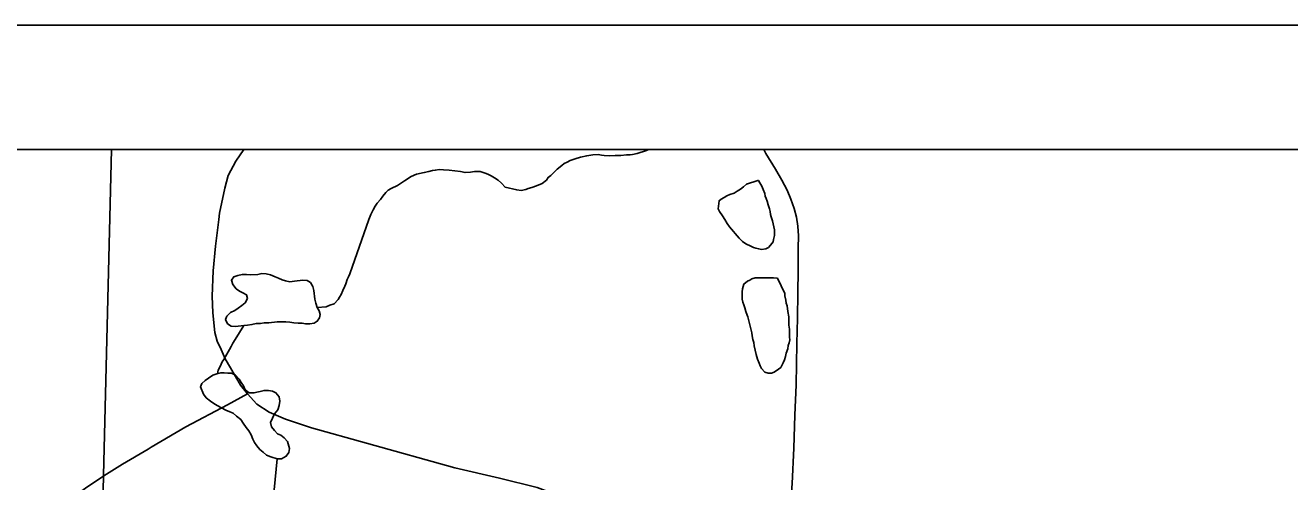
# Model space of a CAD drawing. Extents: x -6.1 to 38, y -7.7 to 22.
# Drawn here: x 3.241 to 4.259, y 20.633 to 21 of the extents above; entities that cross this region are included whole.
import ezdxf

# ---------------------------------------------------------------- set-up
doc = ezdxf.new("R2010")
doc.units = 0
for name, color, linetype in [('GM_X_Corporation', 7, 'Continuous'), ('GM_X_County_Road', 7, 'Continuous'), ('GM_X_Minor_Lake', 7, 'Continuous'), ('GM_X_Minor_River', 7, 'Continuous'), ('GM_X_Township_Road', 7, 'Continuous'), ('SH_Data', 7, 'Continuous')]:
    doc.layers.add(name, color=color, linetype=linetype)

msp = doc.modelspace()

# ---------------------------------------------------------------- linework, layer by layer
at = {"layer": 'GM_X_Corporation'}
for points in [[(6.9663, 20.9), (2.1, 20.9), (2.1, 19.3655), (3.0705, 19.3761), (3.0991, 19.3766), (3.1097, 19.3768), (3.1203, 19.377), (3.1443, 19.3775), (3.7477, 19.3886), (3.7759, 19.3894), (3.9244, 19.3922), (3.9793, 19.3933), (4.0276, 19.3942), (4.1006, 19.3957), (4.1515, 19.3968), (4.2209, 19.3984), (4.2765, 19.3997)], [(8.0494, 20.9), (3.3101, 20.9), (3.3039, 20.638), (3.2911, 20.0669), (3.2913, 20.0587), (3.3666, 20.0547), (3.5116, 20.052), (3.5789, 20.0488), (4.4052, 20.0079)]]:
    msp.add_lwpolyline(points, dxfattribs=at)
msp.add_lwpolyline([(3.3101, 20.9), (2.1, 20.9), (2.1, 20.0941), (2.3478, 20.0866), (2.6192, 20.0796), (3.2913, 20.0587), (3.2911, 20.0669), (3.3039, 20.638)], close=True, dxfattribs=at)
at = {"layer": 'GM_X_County_Road'}
for points in [[(3.3967, 20.8439), (3.3973, 20.8488), (3.4016, 20.8691), (3.4041, 20.8793), (3.4103, 20.8906), (3.4167, 20.9)], [(3.4198, 20.7036), (3.4141, 20.7106), (3.4061, 20.7246), (3.4018, 20.7318), (3.3986, 20.7393), (3.3953, 20.7458), (3.3936, 20.7528), (3.3918, 20.7686), (3.3913, 20.7821), (3.3921, 20.8026), (3.3941, 20.8223), (3.3967, 20.8439)], [(3.4198, 20.7036), (3.4038, 20.6948), (3.3701, 20.677), (3.3423, 20.6606)], [(3.8181, 20.561), (3.8027, 20.5674), (3.771, 20.5802), (3.7053, 20.6071), (3.6797, 20.6183), (3.6531, 20.6281), (3.6228, 20.6356), (3.5868, 20.6441), (3.5157, 20.6639), (3.4713, 20.6763), (3.4503, 20.6833), (3.4371, 20.6888), (3.4273, 20.6953), (3.4198, 20.7036)], [(3.3423, 20.6606), (3.3398, 20.6591), (3.3191, 20.6471), (3.3041, 20.6375), (3.2893, 20.6278), (3.2768, 20.6186), (3.2458, 20.5976), (3.2106, 20.5751)]]:
    msp.add_lwpolyline(points, dxfattribs=at)
at = {"layer": 'GM_X_Minor_Lake'}
for points in [[(3.8309, 20.8752), (3.8218, 20.8721), (3.8192, 20.8701), (3.8169, 20.8682), (3.8143, 20.8667), (3.8117, 20.8651), (3.8082, 20.8639), (3.806, 20.8628), (3.8037, 20.8616), (3.8014, 20.8601), (3.7996, 20.8589), (3.7989, 20.8524), (3.8, 20.8502), (3.8024, 20.8468), (3.8043, 20.8438), (3.8062, 20.8407), (3.808, 20.8379)], [(3.808, 20.8379), (3.8159, 20.8287), (3.8186, 20.826), (3.8212, 20.8242), (3.8251, 20.8223), (3.8274, 20.8212), (3.8293, 20.8208), (3.8316, 20.8201), (3.8338, 20.8197), (3.8373, 20.8201), (3.8395, 20.8213), (3.841, 20.8232), (3.8433, 20.8259), (3.8436, 20.8278), (3.8444, 20.8308), (3.8443, 20.8354), (3.8427, 20.8426), (3.8415, 20.846), (3.8411, 20.8479), (3.8407, 20.8502), (3.8403, 20.8525), (3.8391, 20.8555), (3.8383, 20.8585), (3.8376, 20.8608), (3.8368, 20.8627), (3.8364, 20.8646), (3.8352, 20.868), (3.834, 20.8707), (3.8325, 20.8733), (3.8313, 20.8752), (3.8309, 20.8752)], [(3.428, 20.7996), (3.4223, 20.7992), (3.4189, 20.7995), (3.4155, 20.7995), (3.4121, 20.7987), (3.4087, 20.7976), (3.4068, 20.7949), (3.408, 20.7915), (3.4107, 20.7881), (3.4133, 20.7862), (3.416, 20.7847), (3.419, 20.7832), (3.4198, 20.7802), (3.4179, 20.7768), (3.4153, 20.7745), (3.4123, 20.7726), (3.4096, 20.7706), (3.4062, 20.7691), (3.4032, 20.766), (3.4021, 20.7634), (3.4036, 20.76), (3.4067, 20.7581), (3.4101, 20.7577), (3.4169, 20.7585), (3.4199, 20.7589), (3.4233, 20.7593), (3.4268, 20.7601), (3.4302, 20.7602), (3.4332, 20.7606), (3.437, 20.7606), (3.4438, 20.7614), (3.4506, 20.7614), (3.454, 20.7611), (3.4571, 20.7607), (3.4605, 20.7604), (3.4639, 20.7604), (3.4665, 20.76), (3.4699, 20.76), (3.4734, 20.7604)], [(3.4734, 20.7604), (3.476, 20.762), (3.4779, 20.7647), (3.4782, 20.7673), (3.4775, 20.7703), (3.4759, 20.773), (3.4748, 20.7764), (3.474, 20.7798), (3.4732, 20.7866), (3.4724, 20.79), (3.4705, 20.7931), (3.4678, 20.7946), (3.4644, 20.7949), (3.4576, 20.7941), (3.4538, 20.7937), (3.4504, 20.7944), (3.4477, 20.7952), (3.4447, 20.7967), (3.442, 20.7978), (3.4382, 20.7993), (3.4348, 20.8), (3.4314, 20.8004), (3.428, 20.7996)], [(3.8467, 20.7967), (3.8436, 20.797), (3.8364, 20.7969), (3.8345, 20.7969), (3.8307, 20.7969), (3.8288, 20.7969), (3.8261, 20.7961), (3.8243, 20.7949), (3.8224, 20.7941), (3.8197, 20.7918), (3.819, 20.7899), (3.8186, 20.788), (3.8183, 20.7857), (3.8183, 20.7838), (3.8183, 20.7815), (3.8183, 20.7796), (3.8188, 20.7774), (3.8195, 20.7751), (3.8203, 20.7728), (3.8211, 20.7698), (3.8223, 20.7668), (3.8228, 20.7654)], [(3.8228, 20.7654), (3.8251, 20.7558), (3.8259, 20.7527), (3.8263, 20.7501), (3.8267, 20.7474), (3.8275, 20.7448), (3.8279, 20.7421), (3.8287, 20.7387), (3.8295, 20.7353), (3.8307, 20.7315), (3.8319, 20.7281), (3.8327, 20.7262), (3.8338, 20.7239), (3.8365, 20.7209), (3.8392, 20.7202), (3.8418, 20.7202), (3.8441, 20.721), (3.8475, 20.7233), (3.8494, 20.7248), (3.8513, 20.7286), (3.8524, 20.7309), (3.8531, 20.7336), (3.8538, 20.7363), (3.8549, 20.7397), (3.8553, 20.7424), (3.856, 20.7447), (3.8567, 20.747), (3.8563, 20.7492), (3.8563, 20.7523), (3.8563, 20.7557), (3.8558, 20.7587), (3.8558, 20.7621), (3.8558, 20.7656), (3.855, 20.7697), (3.8545, 20.7743), (3.8537, 20.7766), (3.8533, 20.7789), (3.8525, 20.7823), (3.8525, 20.7842), (3.8467, 20.7967)], [(3.43, 20.7055), (3.4286, 20.7051), (3.4249, 20.7043), (3.4211, 20.7043), (3.418, 20.7069), (3.4165, 20.71), (3.4146, 20.7126), (3.413, 20.7153), (3.41, 20.7186), (3.4069, 20.7201), (3.4039, 20.7201), (3.4009, 20.7205), (3.3982, 20.7205), (3.3952, 20.7197), (3.3918, 20.7185), (3.3884, 20.7162), (3.3858, 20.7143), (3.3831, 20.712), (3.382, 20.7093), (3.3843, 20.7033), (3.3866, 20.7003), (3.3901, 20.6976), (3.3927, 20.6958), (3.3954, 20.6943), (3.4022, 20.6905), (3.4056, 20.689), (3.4083, 20.6879), (3.411, 20.6856), (3.4144, 20.683), (3.4163, 20.68), (3.4186, 20.6766), (3.4209, 20.6739)], [(3.4209, 20.6739), (3.4228, 20.6705), (3.424, 20.6671), (3.4255, 20.6645), (3.4274, 20.6618), (3.4297, 20.6588), (3.4324, 20.6566), (3.4351, 20.6543), (3.4385, 20.6528), (3.4438, 20.6513), (3.4472, 20.6514), (3.451, 20.6533), (3.4532, 20.6563), (3.4536, 20.6597), (3.452, 20.6651), (3.4494, 20.6681), (3.4467, 20.6703), (3.444, 20.6714), (3.4414, 20.6741), (3.4391, 20.6771), (3.4383, 20.6805), (3.4398, 20.6839), (3.4416, 20.6874), (3.4443, 20.6908), (3.4454, 20.6942), (3.4457, 20.6976), (3.4453, 20.7011), (3.4427, 20.7045), (3.44, 20.7056), (3.4366, 20.7063), (3.4332, 20.7063), (3.43, 20.7055)]]:
    msp.add_lwpolyline(points, dxfattribs=at)
at = {"layer": 'GM_X_Minor_River'}
for points in [[(3.7428, 20.9), (3.7413, 20.8994), (3.7337, 20.897), (3.7299, 20.8962), (3.728, 20.8958), (3.725, 20.8958), (3.7204, 20.8954), (3.7159, 20.8953), (3.7113, 20.8949), (3.7071, 20.8953), (3.7048, 20.8956), (3.7022, 20.896), (3.698, 20.8959), (3.6931, 20.8951), (3.6881, 20.8939), (3.6836, 20.8927), (3.6798, 20.8912), (3.6772, 20.89), (3.6749, 20.8888), (3.673, 20.8873), (3.6692, 20.8842), (3.6666, 20.8815), (3.664, 20.8792), (3.6621, 20.8777), (3.6606, 20.8754), (3.6572, 20.8727), (3.6527, 20.8708), (3.6489, 20.8696), (3.6459, 20.8688), (3.644, 20.868), (3.6402, 20.8672), (3.6367, 20.8676), (3.6272, 20.8697), (3.6245, 20.8731), (3.6218, 20.8754), (3.6188, 20.8773), (3.6161, 20.8788), (3.6134, 20.8803), (3.6111, 20.881)], [(3.6111, 20.881), (3.6073, 20.8825), (3.6054, 20.8825), (3.6027, 20.8824), (3.5993, 20.882), (3.5951, 20.8816), (3.5913, 20.8823), (3.5868, 20.883), (3.5822, 20.8834), (3.5776, 20.8837), (3.5742, 20.884), (3.5712, 20.8836), (3.5689, 20.8832), (3.5659, 20.8824), (3.5621, 20.8816), (3.556, 20.8804), (3.5515, 20.8785), (3.5462, 20.875), (3.5405, 20.8712), (3.5356, 20.8688), (3.533, 20.8673), (3.5311, 20.8654), (3.5288, 20.8627), (3.527, 20.86), (3.5243, 20.8569), (3.5225, 20.8546), (3.521, 20.8516), (3.5191, 20.8478), (3.5176, 20.8439), (3.5023, 20.8001)], [(3.5023, 20.8001), (3.5011, 20.7978), (3.5, 20.7955), (3.4989, 20.792), (3.4981, 20.7901), (3.4966, 20.7867), (3.4952, 20.7836), (3.494, 20.7814), (3.4929, 20.7794), (3.4895, 20.776), (3.4861, 20.7748), (3.4831, 20.7736), (3.4759, 20.773)], [(3.4169, 20.7585), (3.4099, 20.7473), (3.408, 20.7443), (3.4065, 20.7416), (3.4054, 20.7393), (3.4043, 20.7374), (3.4032, 20.7355), (3.4021, 20.7336), (3.4006, 20.7313), (3.3995, 20.7293), (3.3987, 20.7274), (3.3976, 20.7251), (3.3961, 20.7225), (3.3958, 20.7213), (3.3958, 20.7198)], [(3.4438, 20.6513), (3.4404, 20.6181)]]:
    msp.add_lwpolyline(points, dxfattribs=at)
at = {"layer": 'GM_X_Township_Road'}
msp.add_lwpolyline([(3.8547, 20.5786), (3.855, 20.5837), (3.8566, 20.6059), (3.8585, 20.6314), (3.8598, 20.6598), (3.8607, 20.6863), (3.8616, 20.7108), (3.8619, 20.7274), (3.8623, 20.744), (3.8627, 20.7645), (3.8632, 20.7849), (3.8633, 20.8029), (3.8634, 20.8208), (3.8635, 20.8307), (3.8632, 20.8384), (3.8621, 20.8458), (3.8601, 20.8526), (3.8575, 20.8601), (3.8545, 20.8674), (3.8502, 20.8755), (3.8451, 20.8842), (3.8374, 20.8969), (3.8356, 20.9)], dxfattribs=at)
at = {"layer": 'SH_Data'}
for p, q in [((2, 21), (9, 21)), ((2.1, 20.9), (8.9, 20.9))]:
    msp.add_line(p, q, dxfattribs=at)

doc.saveas('drawing.dxf')
